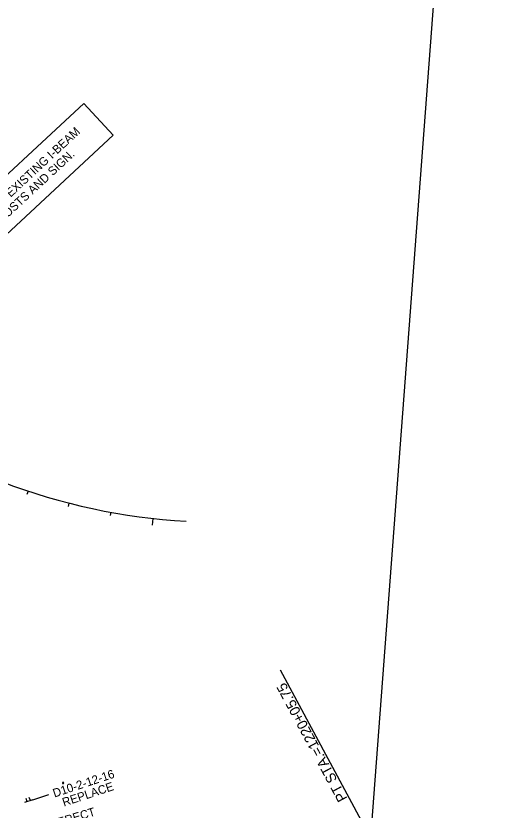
# Model space of a CAD drawing. Extents: x 2001876 to 2025694, y 804561 to 868938.
# Drawn here: x 2023577 to 2024685, y 812979 to 814841 of the extents above; entities that cross this region are included whole.
import ezdxf

# ---------------------------------------------------------------- set-up
doc = ezdxf.new("R2010")
doc.units = 0
for name, color, linetype in [('Default', 7, 'Continuous'), ('RD_HC_Data_Rel', 7, 'Continuous'), ('RD_PD_CLEAR ZONE', 7, 'Continuous'), ('RD_PD_Final_TrvlWay', 7, 'Continuous'), ('RD_SHT_ShtClip', 7, 'Continuous'), ('RD_Sketch2', 7, 'Continuous'), ('TR SN EXTRUDED PANEL SIGNS - GROUND MOUNTED', 7, 'Continuous'), ('TR SN EXTRUDED PANEL SIGNS- MOUNTED OVERHEAD', 7, 'Continuous')]:
    doc.layers.add(name, color=color, linetype=linetype)

# ---------------------------------------------------------------- blocks, each defined once
blk = doc.blocks.new('POST')
at = {"layer": 'Default'}
for start, end in [(90, 270), (270, 90)]:
    blk.add_arc((0, 0), 0.127, start, end, dxfattribs=at)

msp = doc.modelspace()

# ---------------------------------------------------------------- linework, layer by layer
at = {"layer": 'RD_HC_Data_Rel'}
msp.add_line((2024195.8, 813307.9), (2024390.8, 812944.6), dxfattribs=at)
at = {"layer": 'RD_PD_CLEAR ZONE'}
for centre, radius, start, end in [((2020794.3, 812071.9), 2864.8, 355.713, 56.9613), ((2024056.8, 815086.3), 1432.4, 231.3988, 266.755)]:
    msp.add_arc(centre, radius, start, end, dxfattribs=at)
at = {"layer": 'RD_SHT_ShtClip'}
msp.add_line((2024236.5, 810621.4), (2024685, 816604.7), dxfattribs=at)
at = {"layer": 'RD_Sketch2'}
for p, q in [((2023605.1, 813726.9), (2023602.6, 813719.3)), ((2023701, 813698.7), (2023699.1, 813691)), ((2023798.7, 813677.3), (2023797.3, 813669.4)), ((2023897.6, 813662.7), (2023895.8, 813646.8))]:
    msp.add_line(p, q, dxfattribs=at)
at = {"layer": 'TR SN EXTRUDED PANEL SIGNS - GROUND MOUNTED'}
for p, q in [((2023616.4, 813003.1), (2023596.6, 812996.4)), ((2023602.8, 812998.5), (2023600.3, 813006.1)), ((2023610.5, 813001.1), (2023607.9, 813008.7)), ((2023616.4, 813003.1), (2023654.1, 813015.8))]:
    msp.add_line(p, q, dxfattribs=at)
msp.add_lwpolyline([(2023438.9, 814360.6), (2023735.4, 814636), (2023804.7, 814561.4), (2023508.1, 814286)], close=True, dxfattribs=at)

# ---------------------------------------------------------------- block references
at = {"layer": 'RD_PD_Final_TrvlWay', "xscale": 11.811023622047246, "yscale": 11.811023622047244, "rotation": 180}
msp.add_blockref('POST', (2023687.1, 813042.7), dxfattribs=at)

# ---------------------------------------------------------------- texts
at = {"layer": 'RD_HC_Data_Rel'}
msp.add_text('PT STA.=1220+05.75', height=24, rotation=118.2243, dxfattribs=at).set_placement((2024353.7, 813006.3))
at = {"layer": 'TR SN EXTRUDED PANEL SIGNS - GROUND MOUNTED'}
for s, rotation, p in [('RETAIN EXISTING I-BEAM', 42.8838, (2023487.1, 814343.1)), ('POSTS AND SIGN.', 42.8838, (2023544.1, 814355)), ('ERECT ', 16.8189, (2023677.6, 812940.3))]:
    msp.add_text(s, height=20, rotation=rotation, dxfattribs=at).set_placement(p)
at = {"layer": 'TR SN EXTRUDED PANEL SIGNS- MOUNTED OVERHEAD'}
for s, p in [('D10-2-12-16', (2023666.9, 813008.3)), ('REPLACE', (2023689.1, 812987))]:
    msp.add_text(s, height=20, rotation=18.345, dxfattribs=at).set_placement(p)

doc.saveas('drawing.dxf')
